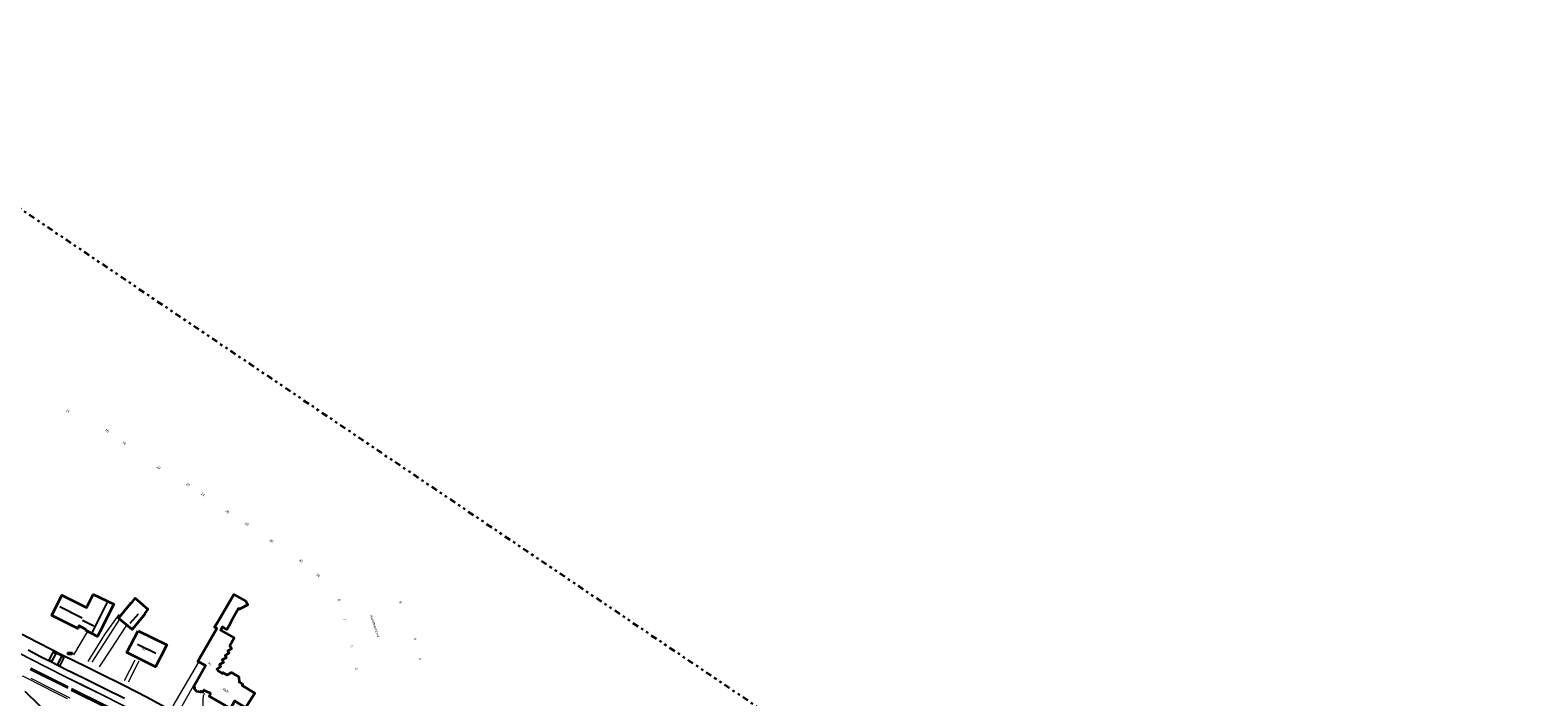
# Model space of a CAD drawing. Header units: metres. Extents: x 169249 to 194689, y 406250 to 412203.
# Tile 434 of 442: x 192966 to 193581, y 411931 to 412203. Entities that reach past the tile are written whole.
import ezdxf
from ezdxf.enums import TextEntityAlignment as Align

# ---------------------------------------------------------------- set-up
doc = ezdxf.new("R2010")
doc.units = ezdxf.units.M
doc.linetypes.add('BGT_NLCS_N264$0$AL-TEKENBLADGRENS', pattern=[11.5, 2.5, -1.5, 1, -1.5, 1, -1.5, 2.5])
doc.layers.get('0').update_dxf_attribs({"linetype": 'CONTINUOUS'})
for name, color, linetype in [('BGT_NLCS_N264$0$B-WE-IE-MEUBILAIR_WEGMEUBILAIR-S', 252, 'CONTINUOUS'), ('BGT_NLCS_N264$0$B-WE-KG-KADASTRAAL_NOK-G', 252, 'CONTINUOUS'), ('BGT_NLCS_N264$0$B-WE-OG-TOPOGRAFIE_WEG_RIJWEG-G', 252, 'CONTINUOUS'), ('BGT_NLCS_N264$0$B-WE-VW-MARKERING-G', 252, 'CONTINUOUS'), ('BGT_NLCS_N264$0$Label_Nummeraanduidingreeks', 252, 'CONTINUOUS'), ('BGT_NLCS_N264$0$Label_Openbareruimte', 252, 'CONTINUOUS')]:
    doc.layers.add(name, color=color, linetype=linetype)
for name, color, linetype, lineweight in [('BGT_NLCS_N264$0$B-WE-OG-TOPOGRAFIE_BEBOUWING-G', 252, 'CONTINUOUS', 35), ('BGT_NLCS_N264$0$B-WE-OG-TOPOGRAFIE_WEG_BERM-GV', 252, 'CONTINUOUS', 18), ('BGT_NLCS_N264$0$B-WE-OG-TOPOGRAFIE_WEG_RIJWEG-GV', 252, 'CONTINUOUS', 18), ('BGT_NLCS_N264$0$B-WE-OG-TOPOGRAFIE_WEG_VERHARD-G', 252, 'CONTINUOUS', 18), ('BGT_NLCS_N264$0$X-XX-AL-TEKENBLADGRENS-G', 252, 'BGT_NLCS_N264$0$AL-TEKENBLADGRENS', 35), ('X-XX-AL-REFERENTIE-G', 7, 'CONTINUOUS', 18)]:
    doc.layers.add(name, color=color, linetype=linetype, lineweight=lineweight)
doc.styles.add('BGT_NLCS_N264$0$STANDARD', font='txt')

# ---------------------------------------------------------------- blocks, each defined once
blk = doc.blocks.new('BGT_NLCS_N264$0$SKL-ET_OV_KAST_ALGEMEEN-SO')
for p, q in [((-0.91, 0.44), (0.84, 0.44)), ((-0.91, -0.43), (-0.91, 0.44)), ((0.84, 0.44), (0.84, -0.43)), ((0.84, -0.43), (-0.91, -0.43))]:
    blk.add_line(p, q)
blk = doc.blocks.new('BGT_NLCS_N264')
at = {"layer": 'BGT_NLCS_N264$0$B-WE-KG-KADASTRAAL_NOK-G'}
for p, q in [((192987.7, 411963, 22.65), (192978.6, 411967.64, 22.57)), ((192997.8, 411969.55, 18.09), (192991.71, 411957.35, 18.04)), ((192992.38, 411959.87, 17.98), (192987.82, 411962.05, 18.04)), ((193007.23, 411961.02, 18.33), (193010.62, 411964.88, 18.37)), ((193010.17, 411952.51, 22.69), (193017.66, 411948.81, 22.67))]:
    blk.add_line(p, q, dxfattribs=at)
at = {"layer": 'BGT_NLCS_N264$0$B-WE-OG-TOPOGRAFIE_BEBOUWING-G'}
for points in [[(192989.01, 411958.21, 16.29), (192989.15, 411958.48, 16.29), (192986.44, 411959.97, 16.28), (192986.32, 411959.92, 19.46), (192985.86, 411958.84, 19.09), (192975.27, 411964.17, 19.09), (192979.42, 411972.38, 19.13), (192989.42, 411967.35, 19.03), (192989.52, 411967.55, 16.65), (192992.14, 411972.77, 16.69), (192992.21, 411972.74, 16.69), (193000.54, 411968.74, 16.35), (192994.88, 411957.51, 16.33), (192993.92, 411955.61, 16.33), (192989.01, 411958.21, 16.29)], [(193013.08, 411964.83, 16.66), (193013.12, 411964.77, 16.66), (193013.23, 411964.64, 16.66), (193008.04, 411958.44, 16.58), (193002.52, 411963.09, 16.45), (193007.56, 411969.29, 16.39), (193007.73, 411969.16, 16.4), (193009.32, 411971.2, 15.92), (193014.44, 411966.75, 15.94), (193014.41, 411966.7, 15.96), (193013.08, 411964.83, 16.66)], [(193037.43, 411933.69, 16.32), (193037.2, 411933.76, 16.94), (193036.72, 411932.91, 16.93), (193036.07, 411933.3, 16.94), (193035.91, 411932.9, 16.94), (193034.32, 411933.2, 16.95), (193033.29, 411934.39, 16.97), (193033.51, 411934.83, 16.97), (193033.52, 411934.85, 16.97), (193033.42, 411934.89, 16.97), (193033, 411935.05, 16.95), (193033.03, 411935.11, 16.96), (193034.23, 411937.24, 16.96), (193037.89, 411943.74, 16.96), (193034.84, 411945.4, 16.99), (193034.91, 411945.53, 16.99), (193035.51, 411946.58, 16.97), (193042.6, 411958.89, 16.8), (193042.44, 411958.96, 16.49), (193041.64, 411959.45, 16.5), (193043.17, 411962.04, 16.5), (193049.52, 411972.74, 16.48), (193054.42, 411969.95, 16.48), (193055.03, 411968.68, 16.48), (193055.11, 411968.52, 16.48), (193051.83, 411966.79, 16.48), (193051.57, 411966.9, 15.97), (193051.43, 411966.96, 15.67), (193048.42, 411961.68, 16.44), (193047.4, 411959.81, 16.45), (193046.65, 411958.44, 16.46), (193046.61, 411958.46, 16.46), (193045.39, 411959.18, 16.46), (193044.83, 411959.51, 16.47), (193044.3, 411958.55, 16.45), (193044.11, 411958.24, 16.88), (193044.08, 411958.18, 16.95), (193049.56, 411955.01, 16.92), (193049.61, 411954.98, 16.92), (193047.89, 411951.83, 16.4), (193047.88, 411951.8, 16.39), (193048.5, 411950.66, 16.39), (193048.54, 411950.6, 16.39), (193047.08, 411949.79, 16.42), (193046.99, 411949.74, 16.42), (193047.46, 411948.81, 16.42), (193047.47, 411948.79, 16.41), (193045.88, 411947.87, 16.41), (193046.16, 411947.27, 16.41), (193046.33, 411946.92, 16.41), (193044.72, 411946.12, 16.42), (193045.21, 411945.03, 16.42), (193043.67, 411944.17, 16.42), (193044.09, 411943.22, 16.42), (193044.05, 411943.2, 16.42), (193042.56, 411942.31, 16.42), (193043, 411941.71, 16.42), (193043.07, 411941.67, 16.43), (193044.78, 411940.54, 16.46), (193044.86, 411940.64, 16.46), (193045.08, 411940.91, 16.45), (193045.18, 411940.85, 16.45), (193046.74, 411940, 16.46), (193048.48, 411940.97, 16.48), (193051.56, 411939.15, 16.47), (193051.58, 411937.04, 16.48), (193052.82, 411936.29, 16.49), (193053.06, 411936.15, 16.49), (193052.81, 411935.63, 16.49), (193058.04, 411932.46, 16.39), (193054.27, 411926.57, 16.34)], [(193010.51, 411957.95, 19.52), (193022.15, 411952.16, 19.48), (193019.76, 411947.51, 19.47), (193019.3, 411946.61, 19.47), (193017.56, 411943.22, 19.46), (193005.87, 411949.06, 19.51), (193010.51, 411957.95, 19.52)], [(193053.62, 411926.96, 16.35), (193050.35, 411928.97, 16.39), (193049.81, 411929.2, 19.39), (193049.78, 411929.22, 19.56), (193048.1, 411926.32, 19.54), (193048.05, 411926.22, 19.54), (193039.38, 411931.25, 19.58), (193039.94, 411932.29, 19.59), (193040, 411932.41, 19.59), (193039.85, 411932.47, 16.27), (193038.36, 411933.22, 16.3), (193037.43, 411933.69, 16.32)]]:
    blk.add_polyline3d(points, dxfattribs=at)
at = {"layer": 'BGT_NLCS_N264$0$B-WE-OG-TOPOGRAFIE_WEG_BERM-GV'}
blk.add_polyline3d([(193030.57, 411913.1, 13.7), (193029.32, 411913.87, 13.7), (193022.39, 411917.9, 13.71), (193016.25, 411921.29, 13.71), (193009.2, 411925.05, 13.71), (193003.68, 411927.9, 13.68), (192996.17, 411931.71, 13.66), (192988.63, 411935.44, 13.62), (192981.05, 411939.19, 13.62), (192973.5, 411942.94, 13.58), (192966, 411946.78, 13.57), (192958.55, 411950.68, 13.57), (192951.16, 411954.72, 13.6), (192945.6, 411957.93, 13.59), (192942.22, 411959.94, 13.58)], dxfattribs=at)
at = {"layer": 'BGT_NLCS_N264$0$B-WE-OG-TOPOGRAFIE_WEG_RIJWEG-G'}
for points in [[(192963.19, 411956.57, 13.12), (192969.21, 411953.37, 13.13), (192975.86, 411950.01, 13.18), (192978.92, 411948.46, 13.18), (192980.86, 411947.49, 13.19), (192983.42, 411946.2, 13.19), (192990.36, 411942.77, 13.24), (192994.2, 411940.88, 13.27), (193004.88, 411935.67, 13.3), (193014.14, 411930.92, 13.35), (193022.82, 411926.17, 13.3), (193030.32, 411921.91, 13.34), (193038.86, 411916.68, 13.34), (193047.13, 411911.43, 13.31), (193049.99, 411909.54, 13.3)], [(192965.59, 411950.11, 13.28), (192970.68, 411947.5, 13.31), (192972.6, 411946.52, 13.32), (192973.72, 411945.96, 13.37), (192974.36, 411945.64, 13.39), (192978.27, 411943.65, 13.41), (192978.3, 411943.64, 13.41), (192980.37, 411942.52, 13.34), (192989.03, 411938.28, 13.4), (192996.87, 411934.45, 13.42), (193004.87, 411930.42, 13.46)], [(192971.68, 411926.11, 13.49), (192968.48, 411929.19, 13.45), (192966.03, 411931.6, 13.49), (192964.46, 411933.14, 13.52), (192964.4, 411933.2, 13.53), (192964.4, 411933.2, 13.53)]]:
    blk.add_polyline3d(points, dxfattribs=at)
at = {"layer": 'BGT_NLCS_N264$0$B-WE-OG-TOPOGRAFIE_WEG_RIJWEG-GV'}
for points in [[(193030.45, 411912.9, 13.57), (193029.16, 411913.68, 13.57), (193022.3, 411917.74, 13.57), (193016.17, 411921.12, 13.57), (193009.08, 411924.87, 13.58), (193003.59, 411927.73, 13.56), (192996.09, 411931.51, 13.54), (192988.52, 411935.26, 13.52), (192981.08, 411938.95, 13.49), (192973.42, 411942.76, 13.46), (192965.96, 411946.61, 13.45), (192958.48, 411950.5, 13.46), (192951.08, 411954.53, 13.48), (192945.5, 411957.74, 13.44), (192942.11, 411959.76, 13.46)], [(192981.68, 411930.21, 13.62), (192977.64, 411932.22, 13.64), (192970.43, 411935.83, 13.68), (192965.1, 411938.58, 13.71), (192963.68, 411939.33, 13.73), (192963.34, 411939.47, 13.74)], [(192966.78, 411938.62, 13.61), (192975.32, 411934.32, 13.55), (192982.68, 411930.65, 13.54)]]:
    blk.add_polyline3d(points, dxfattribs=at)
at = {"layer": 'BGT_NLCS_N264$0$B-WE-OG-TOPOGRAFIE_WEG_VERHARD-G'}
for p, q in [((192991.74, 411945.15, 13.48), (193002.95, 411962.61, 13.68)), ((192984.31, 411948.08, 13.43), (192989.76, 411957.48, 13.57)), ((192975.87, 411949.21, 13.18), (192974.66, 411946.83, 13.31)), ((192975.89, 411949.24, 13.18), (192975.87, 411949.21, 13.18)), ((192978.7, 411943.73, 13.43), (192980.33, 411946.99, 13.18)), ((192974.19, 411945.9, 13.36), (192974.68, 411945.65, 13.37)), ((193004.94, 411937.67, 13.54), (193009.29, 411946.12, 13.61)), ((193010.76, 411945.48, 13.62), (193006.38, 411937.05, 13.53)), ((193024.78, 411927.32, 13.45), (193035.22, 411945.12, 13.73)), ((193033.54, 411936.59, 13.73), (193027.59, 411925.94, 13.49))]:
    blk.add_line(p, q, dxfattribs=at)
for points in [[(192990.09, 411945.35, 13.48), (192996.84, 411956.41, 13.64), (193002.8, 411964.5, 13.67)], [(192994.7, 411943.18, 13.49), (192999.51, 411950.39, 13.6), (193005.86, 411960.17, 13.7)], [(192974.66, 411946.83, 13.31), (192974.19, 411945.91, 13.36), (192974.19, 411945.9, 13.36)], [(192979.74, 411947.33, 13.18), (192975.9, 411949.26, 13.18), (192975.89, 411949.24, 13.18)], [(192980.33, 411946.99, 13.18), (192980.35, 411947.03, 13.18), (192979.74, 411947.33, 13.18)], [(192974.68, 411945.65, 13.37), (192978.62, 411943.58, 13.44), (192978.7, 411943.73, 13.43)], [(193033.96, 411922.1, 13.5), (193035.16, 411923.64, 13.48), (193036.54, 411925.83, 13.46), (193036.92, 411927.32, 13.57), (193036.94, 411929.86, 13.6), (193037.08, 411931.48, 13.65), (193037.57, 411932.55, 13.77)]]:
    blk.add_polyline3d(points, dxfattribs=at)
at = {"layer": 'BGT_NLCS_N264$0$B-WE-VW-MARKERING-G'}
for p, q in [((192974.19, 411945.9, 13.34), (192974.66, 411946.83, 13.31)), ((192975.87, 411949.21, 13.23), (192976.86, 411948.71, 13.26)), ((192980.36, 411947.03, 13.22), (192979.74, 411947.33, 13.25)), ((192980.33, 411946.99, 13.22), (192980.36, 411947.03, 13.22))]:
    blk.add_line(p, q, dxfattribs=at)
at = {"layer": 'BGT_NLCS_N264$0$B-WE-VW-MARKERING-G', "linetype": 'Continuous'}
for p, q in [((192981.78, 411934.52, 13.58), (192966.5, 411942.13, 13.59)), ((192966.73, 411942.65, 13.58), (192981.99, 411935.09, 13.6))]:
    blk.add_line(p, q, dxfattribs=at)
at = {"layer": 'BGT_NLCS_N264$0$B-WE-VW-MARKERING-G'}
for points in [[(192974.66, 411946.83, 13.31), (192975.85, 411949.22, 13.23), (192975.87, 411949.21, 13.23)], [(192976.86, 411948.71, 13.26), (192975.2, 411945.39, 13.41), (192974.68, 411945.65, 13.37)], [(192979.23, 411947.55, 13.27), (192977.59, 411944.25, 13.4), (192978.7, 411943.73, 13.34)], [(192978.7, 411943.73, 13.34), (192978.73, 411943.72, 13.34), (192980.33, 411946.99, 13.22)], [(192979.74, 411947.33, 13.25), (192979.24, 411947.57, 13.27), (192979.23, 411947.55, 13.27)], [(192974.68, 411945.65, 13.37), (192974.19, 411945.89, 13.35), (192974.19, 411945.9, 13.34)], [(192983.26, 411934.47, 13.58), (192984.14, 411934, 13.57), (192996.54, 411927.91, 13.58), (193012.28, 411919.71, 13.58), (193027.03, 411911.4, 13.57), (193028.87, 411910.29, 13.57), (193028.87, 411910.29, 13.57), (193035.97, 411905.99, 13.56), (193046.66, 411899.09, 13.55), (193056.18, 411892.36, 13.49), (193060.29, 411889.28, 13.46)], [(192983.11, 411933.75, 13.56), (192984.37, 411933.15, 13.57), (192996.24, 411927.3, 13.57), (193012, 411919.21, 13.57), (193026.61, 411910.94, 13.56), (193028.54, 411909.74, 13.56), (193028.54, 411909.74, 13.56), (193035.51, 411905.45, 13.54), (193046.2, 411898.72, 13.52), (193055.76, 411891.87, 13.46), (193059.98, 411888.8, 13.45)]]:
    blk.add_polyline3d(points, dxfattribs=at)
at = {"layer": 'BGT_NLCS_N264$0$X-XX-AL-TEKENBLADGRENS-G'}
blk.add_polyline3d([(192333.13, 411686.96, 0), (193229.09, 411388.75, 0), (193504.14, 411518.85, 0), (193691.86, 411557.52, 0), (194287.62, 411574.6, 0), (194579.18, 411612.77, 0), (194661.49, 411678.41, 0), (194689.11, 411740.36, 0), (194674.29, 411806.66, 0), (194610.96, 411893.83, 0), (194520.61, 411915.59, 0), (194075.01, 411906.19, 0), (193982.97, 411924.25, 0), (193899.47, 411889.22, 0), (193751.55, 411904.57, 0), (193551.95, 411874.63, 0), (193425.49, 411873.67, 0), (193288.77, 411909.29, 0), (192854.73, 412202.67, 0)], dxfattribs=at)
at = {"layer": 'BGT_NLCS_N264$0$B-WE-IE-MEUBILAIR_WEGMEUBILAIR-S', "color": 7}
blk.add_blockref('BGT_NLCS_N264$0$SKL-ET_OV_KAST_ALGEMEEN-SO', (192982.69, 411948.65, 13.32), dxfattribs=at)
at = {"layer": 'BGT_NLCS_N264$0$Label_Nummeraanduidingreeks', "color": 7, "lineweight": 18, "style": 'BGT_NLCS_N264$0$STANDARD'}
for s, rotation, p in [('14', -35, (192981.78, 412047.5)), ('16', -34, (192997.78, 412039.49)), ('18', -34, (193004.78, 412034.49)), ('20', -34, (193018.78, 412024.49)), ('22', -34, (193030.78, 412017.5)), ('24', -34, (193036.78, 412013.5)), ('26', -34, (193046.78, 412006.49)), ('28', -34, (193054.78, 412001.49)), ('30', -34, (193064.78, 411994.49)), ('32', -42, (193076.78, 411986.49)), ('34', -42, (193083.78, 411980.49)), ('4e', -27, (192982.78, 411965.49)), ('9', -75, (193092.39, 411970.49)), ('8', -71, (193117.39, 411969.49)), ('7', -75, (193094.39, 411962.49)), ('6', -72, (193123.39, 411954.49)), ('4d', -27, (193012.78, 411950.49)), ('5', -75, (193097.39, 411951.48)), ('4', -72, (193125.39, 411946.5)), ('4c', -30, (193039.74, 411944.49)), ('3', -75, (193099.39, 411942.49)), ('4b/b', -30, (193046.18, 411933.66))]:
    blk.add_text(s, height=1, rotation=rotation, dxfattribs=at).set_placement(p, align=Align.MIDDLE)
at = {"layer": 'BGT_NLCS_N264$0$Label_Openbareruimte', "color": 252, "lineweight": 18, "style": 'BGT_NLCS_N264$0$STANDARD'}
blk.add_text('Kerkstraat-zuid', height=1, rotation=-71.27513, dxfattribs=at).set_placement((193106.94, 411959.86), align=Align.MIDDLE)

msp = doc.modelspace()

# ---------------------------------------------------------------- block references
at = {"layer": 'X-XX-AL-REFERENTIE-G'}
msp.add_blockref('BGT_NLCS_N264', (0, 0), dxfattribs=at)

doc.saveas('drawing.dxf')
